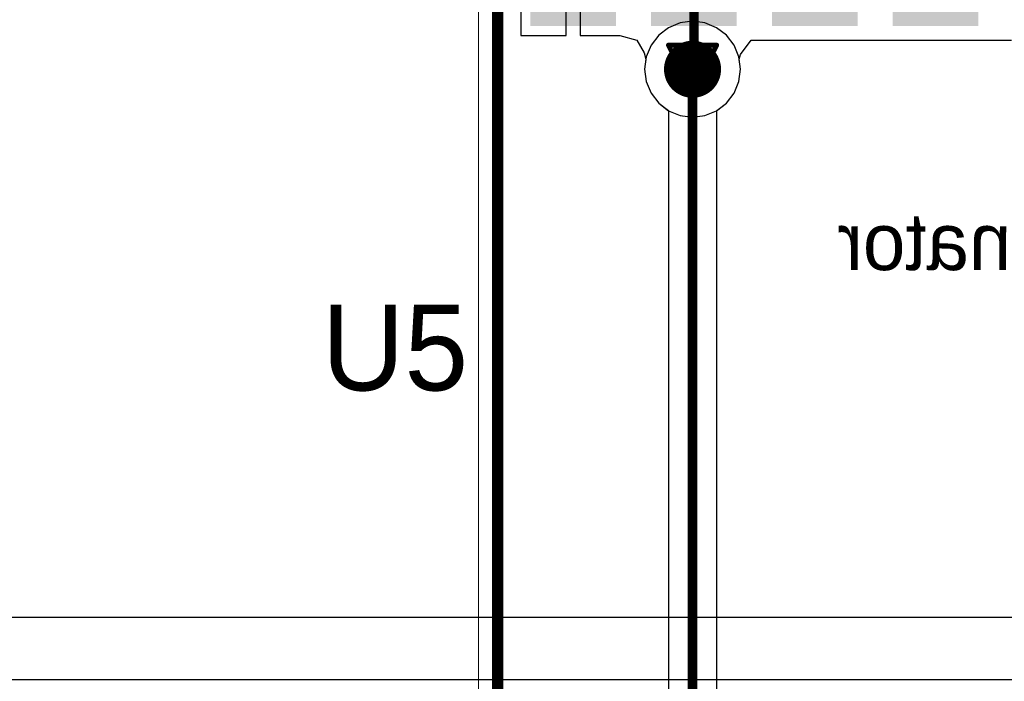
# Model space of a CAD drawing. Header units: millimetres. Extents: x 138 to 555, y 26 to 334.
# Tile 650 of 656: x 304 to 315, y 294 to 301. Entities that reach past the tile are written whole.
import ezdxf

# ---------------------------------------------------------------- set-up
doc = ezdxf.new("R2010")
doc.units = ezdxf.units.MM
for name, color, linetype in [('BottomLayer', 5, 'Continuous'), ('DrillDrawing', 1, 'Continuous'), ('Mechanical20', 56, 'Continuous'), ('Mechanical27', 56, 'Continuous'), ('Mechanical30', 56, 'Continuous'), ('MidLayer1', 16, 'Continuous'), ('MidLayer2', 76, 'Continuous'), ('MidLayer3', 90, 'Continuous'), ('MidLayer4', 156, 'Continuous'), ('MultiLayer', 9, 'Continuous'), ('TopLayer', 1, 'Continuous'), ('TopOverlay', 2, 'Continuous'), ('TopPaste', 8, 'Continuous'), ('TopSolder', 216, 'Continuous'), ('ViaHoleLayer', 16, 'Continuous')]:
    doc.layers.add(name, color=color, linetype=linetype)

# ---------------------------------------------------------------- blocks, each defined once
blk = doc.blocks.new('ICC_SO28_18P10X7P60_P127_942')
at = {"layer": 'Mechanical20', "const_width": 0.01}
blk.add_lwpolyline([(9.25, 5.75), (9.25, -5.75)], dxfattribs=at)
at = {"layer": 'Mechanical27', "const_width": 0.01}
blk.add_lwpolyline([(9.05, 3.8), (9.05, -3.8)], dxfattribs=at)
at = {"layer": 'TopLayer'}
for points in [[(4.845, -5.6), (4.845, -3.58), (4.045, -5.6), (4.045, -3.58)], [(6.115, -5.6), (6.115, -3.58), (5.315, -5.6), (5.315, -3.58)], [(7.385, -5.6), (7.385, -3.58), (6.585, -5.6), (6.585, -3.58)], [(8.655, -5.6), (8.655, -3.58), (7.855, -5.6), (7.855, -3.58)]]:
    blk.add_solid(points, dxfattribs=at)
at = {"layer": 'TopOverlay', "const_width": 0.12}
blk.add_lwpolyline([(9.05, 3.8), (9.05, -3.8)], dxfattribs=at)
at = {"layer": 'TopPaste'}
for points in [[(4.845, -5.6), (4.845, -3.58), (4.045, -5.6), (4.045, -3.58)], [(6.115, -5.6), (6.115, -3.58), (5.315, -5.6), (5.315, -3.58)], [(7.385, -5.6), (7.385, -3.58), (6.585, -5.6), (6.585, -3.58)], [(8.655, -5.6), (8.655, -3.58), (7.855, -5.6), (7.855, -3.58)]]:
    blk.add_solid(points, dxfattribs=at)
at = {"layer": 'TopSolder'}
for points in [[(4.895, -5.65), (4.895, -3.53), (3.995, -5.65), (3.995, -3.53)], [(6.165, -5.65), (6.165, -3.53), (5.265, -5.65), (5.265, -3.53)], [(7.435, -5.65), (7.435, -3.53), (6.535, -5.65), (6.535, -3.53)], [(8.705, -5.65), (8.705, -3.53), (7.805, -5.65), (7.805, -3.53)]]:
    blk.add_solid(points, dxfattribs=at)

msp = doc.modelspace()

# ---------------------------------------------------------------- linework, layer by layer
at = {"layer": 'BottomLayer'}
for p, q in [((311.068, 300.744), (310.964, 300.664)), ((311.19, 300.795), (311.068, 300.744)), ((311.32, 300.812), (311.19, 300.795)), ((311.451, 300.795), (311.32, 300.812)), ((311.573, 300.744), (311.451, 300.795)), ((311.677, 300.664), (311.573, 300.744)), ((310.964, 300.664), (310.884, 300.56)), ((311.757, 300.56), (311.677, 300.664)), ((310.884, 300.56), (310.833, 300.438)), ((311.808, 300.438), (311.757, 300.56)), ((310.833, 300.438), (310.816, 300.307)), ((311.825, 300.307), (311.808, 300.438)), ((310.816, 300.307), (310.833, 300.177)), ((311.808, 300.177), (311.825, 300.307)), ((310.833, 300.177), (310.884, 300.055)), ((311.757, 300.055), (311.808, 300.177)), ((310.884, 300.055), (310.964, 299.951)), ((311.677, 299.951), (311.757, 300.055)), ((310.964, 299.951), (311.066, 299.873)), ((311.575, 299.873), (311.677, 299.951)), ((311.066, 299.873), (311.066, 291.888)), ((311.575, 291.993), (311.575, 299.873))]:
    msp.add_line(p, q, dxfattribs=at)
for points, const_width in [([(311.17, 300.307, 1), (311.47, 300.307, 1)], 0.3), ([(311.295, 300.307, 1), (311.345, 300.307, 1)], 0.05)]:
    msp.add_lwpolyline(points, format="xyb", close=True, dxfattribs=dict(at, const_width=const_width))
at = {"layer": 'BottomLayer', "const_width": 0.1}
msp.add_lwpolyline([(311.32, 291.888), (311.32, 300.307)], dxfattribs=at)
at = {"layer": 'DrillDrawing', "const_width": 0.0508}
for points in [[(311.066, 300.561), (311.574, 300.561)], [(311.066, 300.561), (311.32, 300.053)], [(311.32, 300.053), (311.574, 300.561)], [(311.168, 300.46), (311.473, 300.46)], [(311.168, 300.46), (311.32, 300.155)], [(311.32, 300.155), (311.473, 300.46)]]:
    msp.add_lwpolyline(points, dxfattribs=at)
at = {"layer": 'DrillDrawing', "const_width": 0.0254}
for points in [[(311.054, 300.561, 1), (311.079, 300.561, 1)], [(311.054, 300.561, 1), (311.079, 300.561, 1)], [(311.562, 300.561, 1), (311.587, 300.561, 1)], [(311.562, 300.561, 1), (311.587, 300.561, 1)], [(311.155, 300.46, 1), (311.181, 300.46, 1)], [(311.155, 300.46, 1), (311.181, 300.46, 1)], [(311.46, 300.46, 1), (311.486, 300.46, 1)], [(311.46, 300.46, 1), (311.486, 300.46, 1)], [(311.308, 300.155, 1), (311.333, 300.155, 1)], [(311.308, 300.155, 1), (311.333, 300.155, 1)], [(311.308, 300.053, 1), (311.333, 300.053, 1)], [(311.308, 300.053, 1), (311.333, 300.053, 1)]]:
    msp.add_lwpolyline(points, format="xyb", close=True, dxfattribs=at)
at = {"layer": 'MidLayer1'}
for p, q in [((311.068, 300.744), (310.964, 300.664)), ((311.19, 300.795), (311.068, 300.744)), ((311.32, 300.812), (311.19, 300.795)), ((311.451, 300.795), (311.32, 300.812)), ((311.573, 300.744), (311.451, 300.795)), ((311.677, 300.664), (311.573, 300.744)), ((310.964, 300.664), (310.884, 300.56)), ((311.757, 300.56), (311.677, 300.664)), ((310.884, 300.56), (310.833, 300.438)), ((311.808, 300.438), (311.757, 300.56)), ((310.833, 300.438), (310.816, 300.307)), ((311.825, 300.307), (311.808, 300.438)), ((310.816, 300.307), (310.833, 300.177)), ((311.808, 300.177), (311.825, 300.307)), ((310.833, 300.177), (310.884, 300.055)), ((311.757, 300.055), (311.808, 300.177)), ((310.884, 300.055), (310.964, 299.951)), ((311.677, 299.951), (311.757, 300.055)), ((310.964, 299.951), (311.068, 299.871)), ((311.573, 299.871), (311.677, 299.951)), ((311.068, 299.871), (311.19, 299.82)), ((311.19, 299.82), (311.32, 299.803)), ((311.32, 299.803), (311.451, 299.82)), ((311.451, 299.82), (311.573, 299.871)), ((318.511, 294.544), (255.357, 294.544)), ((255.481, 293.893), (318.694, 293.893))]:
    msp.add_line(p, q, dxfattribs=at)
at = {"layer": 'MidLayer1', "const_width": 0.3}
msp.add_lwpolyline([(311.17, 300.307, 1), (311.47, 300.307, 1)], format="xyb", close=True, dxfattribs=at)
at = {"layer": 'MidLayer2'}
for p, q in [((311.068, 300.744), (310.964, 300.664)), ((311.19, 300.795), (311.068, 300.744)), ((311.32, 300.812), (311.19, 300.795)), ((311.451, 300.795), (311.32, 300.812)), ((311.573, 300.744), (311.451, 300.795)), ((311.677, 300.664), (311.573, 300.744)), ((310.964, 300.664), (310.884, 300.56)), ((311.757, 300.56), (311.677, 300.664)), ((310.884, 300.56), (310.833, 300.438)), ((311.808, 300.438), (311.757, 300.56)), ((310.833, 300.438), (310.816, 300.307)), ((311.825, 300.307), (311.808, 300.438)), ((310.816, 300.307), (310.833, 300.177)), ((311.808, 300.177), (311.825, 300.307)), ((310.833, 300.177), (310.884, 300.055)), ((311.757, 300.055), (311.808, 300.177)), ((310.884, 300.055), (310.964, 299.951)), ((311.677, 299.951), (311.757, 300.055)), ((310.964, 299.951), (311.068, 299.871)), ((311.573, 299.871), (311.677, 299.951)), ((311.068, 299.871), (311.19, 299.82)), ((311.19, 299.82), (311.32, 299.803)), ((311.32, 299.803), (311.451, 299.82)), ((311.451, 299.82), (311.573, 299.871))]:
    msp.add_line(p, q, dxfattribs=at)
at = {"layer": 'MidLayer2', "const_width": 0.3}
msp.add_lwpolyline([(311.17, 300.307, 1), (311.47, 300.307, 1)], format="xyb", close=True, dxfattribs=at)
at = {"layer": 'MidLayer3'}
for p, q in [((311.068, 300.744), (310.964, 300.664)), ((311.19, 300.795), (311.068, 300.744)), ((311.32, 300.812), (311.19, 300.795)), ((311.451, 300.795), (311.32, 300.812)), ((311.573, 300.744), (311.451, 300.795)), ((311.677, 300.664), (311.573, 300.744)), ((310.964, 300.664), (310.884, 300.56)), ((311.757, 300.56), (311.677, 300.664)), ((310.884, 300.56), (310.833, 300.438)), ((311.808, 300.438), (311.757, 300.56)), ((310.833, 300.438), (310.816, 300.307)), ((311.825, 300.307), (311.808, 300.438)), ((310.816, 300.307), (310.833, 300.177)), ((311.808, 300.177), (311.825, 300.307)), ((310.833, 300.177), (310.884, 300.055)), ((311.757, 300.055), (311.808, 300.177)), ((310.884, 300.055), (310.964, 299.951)), ((311.677, 299.951), (311.757, 300.055)), ((310.964, 299.951), (311.068, 299.871)), ((311.573, 299.871), (311.677, 299.951)), ((311.068, 299.871), (311.19, 299.82)), ((311.19, 299.82), (311.32, 299.803)), ((311.32, 299.803), (311.451, 299.82)), ((311.451, 299.82), (311.573, 299.871))]:
    msp.add_line(p, q, dxfattribs=at)
at = {"layer": 'MidLayer3', "const_width": 0.3}
msp.add_lwpolyline([(311.17, 300.307, 1), (311.47, 300.307, 1)], format="xyb", close=True, dxfattribs=at)
at = {"layer": 'MidLayer4'}
for p, q in [((311.068, 300.744), (310.964, 300.664)), ((311.19, 300.795), (311.068, 300.744)), ((311.32, 300.812), (311.19, 300.795)), ((311.451, 300.795), (311.32, 300.812)), ((311.573, 300.744), (311.451, 300.795)), ((311.677, 300.664), (311.573, 300.744)), ((310.964, 300.664), (310.884, 300.56)), ((311.757, 300.56), (311.677, 300.664)), ((310.884, 300.56), (310.833, 300.438)), ((311.808, 300.438), (311.757, 300.56)), ((310.833, 300.438), (310.816, 300.307)), ((311.825, 300.307), (311.808, 300.438)), ((310.816, 300.307), (310.833, 300.177)), ((311.808, 300.177), (311.825, 300.307)), ((310.833, 300.177), (310.884, 300.055)), ((311.757, 300.055), (311.808, 300.177)), ((310.884, 300.055), (310.964, 299.951)), ((311.677, 299.951), (311.757, 300.055)), ((310.964, 299.951), (311.068, 299.871)), ((311.573, 299.871), (311.677, 299.951)), ((311.068, 299.871), (311.19, 299.82)), ((311.19, 299.82), (311.32, 299.803)), ((311.32, 299.803), (311.451, 299.82)), ((311.451, 299.82), (311.573, 299.871))]:
    msp.add_line(p, q, dxfattribs=at)
at = {"layer": 'MidLayer4', "const_width": 0.3}
msp.add_lwpolyline([(311.17, 300.307, 1), (311.47, 300.307, 1)], format="xyb", close=True, dxfattribs=at)
at = {"layer": 'MultiLayer', "const_width": 0.3}
msp.add_lwpolyline([(311.17, 300.307, 1), (311.47, 300.307, 1)], format="xyb", close=True, dxfattribs=at)
at = {"layer": 'TopLayer'}
for p, q in [((310.14, 301.822), (310.14, 300.662)), ((309.515, 301.747), (309.515, 300.662)), ((309.99, 300.662), (309.99, 301.747)), ((309.515, 300.662), (309.99, 300.662)), ((310.14, 300.662), (310.556, 300.662)), ((310.556, 300.662), (310.735, 300.612)), ((310.735, 300.612), (310.81, 300.479)), ((311.826, 300.463), (311.935, 300.612)), ((311.935, 300.612), (312.135, 300.612)), ((312.135, 300.612), (313.075, 300.612)), ((313.075, 300.612), (313.205, 300.612)), ((313.205, 300.612), (313.405, 300.612)), ((313.405, 300.612), (314.345, 300.612)), ((314.345, 300.612), (314.475, 300.612)), ((314.475, 300.612), (314.675, 300.612)), ((310.81, 300.479), (310.83, 300.412)), ((311.811, 300.412), (311.826, 300.463)), ((310.83, 300.412), (310.816, 300.307)), ((311.825, 300.307), (311.811, 300.412)), ((310.816, 300.307), (310.833, 300.177)), ((311.808, 300.177), (311.825, 300.307)), ((310.833, 300.177), (310.884, 300.055)), ((311.757, 300.055), (311.808, 300.177)), ((310.884, 300.055), (310.964, 299.951)), ((311.677, 299.951), (311.757, 300.055)), ((310.964, 299.951), (311.068, 299.871)), ((311.573, 299.871), (311.677, 299.951)), ((311.068, 299.871), (311.19, 299.82)), ((311.19, 299.82), (311.32, 299.803)), ((311.32, 299.803), (311.451, 299.82)), ((311.451, 299.82), (311.573, 299.871))]:
    msp.add_line(p, q, dxfattribs=at)
at = {"layer": 'TopLayer', "const_width": 0.1}
for points in [[(311.335, 300.322), (311.335, 301.822)], [(311.32, 300.307), (311.335, 300.322)]]:
    msp.add_lwpolyline(points, dxfattribs=at)
at = {"layer": 'TopLayer'}
for points, const_width in [([(311.17, 300.307, 1), (311.47, 300.307, 1)], 0.3), ([(311.295, 300.307, 1), (311.345, 300.307, 1)], 0.05), ([(311.31, 300.322, 1), (311.36, 300.322, 1)], 0.05), ([(311.31, 300.322, 1), (311.36, 300.322, 1)], 0.05)]:
    msp.add_lwpolyline(points, format="xyb", close=True, dxfattribs=dict(at, const_width=const_width))
at = {"layer": 'ViaHoleLayer', "const_width": 0.15}
msp.add_lwpolyline([(311.245, 300.307, 1), (311.395, 300.307, 1)], format="xyb", close=True, dxfattribs=at)

# ---------------------------------------------------------------- block references
at = {"rotation": 180}
msp.add_blockref('ICC_SO28_18P10X7P60_P127_942', (318.32, 297.232), dxfattribs=at)

# ---------------------------------------------------------------- texts
at = {"layer": 'Mechanical30', "text_generation_flag": 2}
msp.add_text('.designator', height=0.6, dxfattribs=at).set_placement((316.814, 298.196))
at = {"layer": 'TopOverlay'}
msp.add_text('U5', height=0.9, dxfattribs=at).set_placement((307.422, 296.931))

doc.saveas('drawing.dxf')
